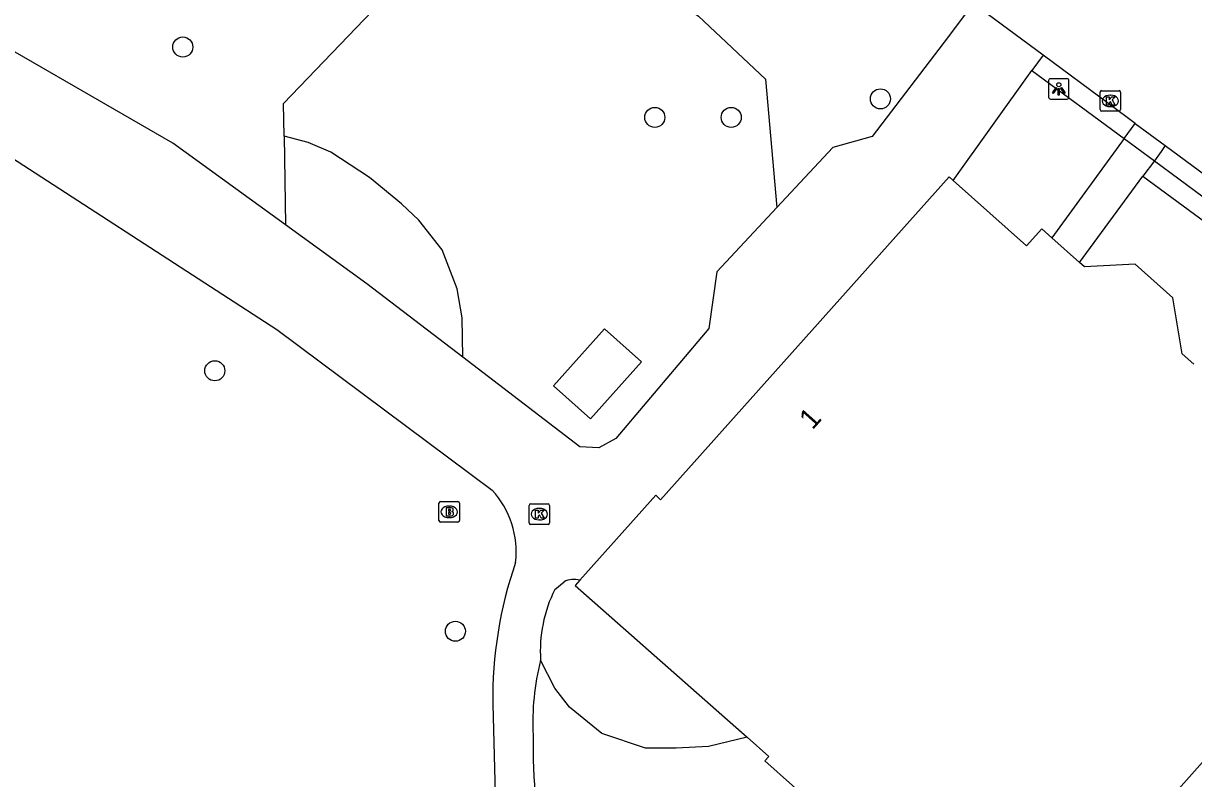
# Model space of a CAD drawing. Extents: x 161402 to 161933, y 381650 to 382313.
# Drawn here: x 161630.3 to 161687.4, y 382075.9 to 382112.7 of the extents above; entities that cross this region are included whole.
import ezdxf

# ---------------------------------------------------------------- set-up
doc = ezdxf.new("R2010")
doc.units = 0
for name, color, linetype in [('IMGEO_Boom', 7, 'Continuous'), ('IMGEO_Brandkraan', 7, 'Continuous'), ('IMGEO_Groenvoorziening', 7, 'Continuous'), ('IMGEO_Kolk', 7, 'Continuous'), ('IMGEO_Lichtpunt', 7, 'Continuous'), ('IMGEO_Pand', 7, 'Continuous'), ('IMGEO_Pand_nummerreeks', 7, 'Continuous'), ('IMGEO_Rijbaan_lokaal_gesloten', 7, 'Continuous'), ('IMGEO_Voetpad_gesloten', 7, 'Continuous'), ('IMGEO_Voetpad_open', 7, 'Continuous')]:
    doc.layers.add(name, color=color, linetype=linetype)

msp = doc.modelspace()

# ---------------------------------------------------------------- linework, layer by layer
at = {"layer": 'IMGEO_Boom'}
for centre in [(161638.067, 382111.59), (161672.082, 382109.06), (161661.081, 382108.158), (161664.806, 382108.159), (161639.627, 382095.8), (161651.358, 382083.094)]:
    msp.add_circle(centre, 0.489, dxfattribs=at)
at = {"layer": 'IMGEO_Brandkraan'}
for p, q in [((161650.555, 382088.493), (161650.555, 382089.345)), ((161650.63, 382089.419), (161651.482, 382089.419)), ((161651.556, 382089.345), (161651.556, 382088.493)), ((161651.043, 382089.199), (161651.068, 382089.199)), ((161651.482, 382088.419), (161650.63, 382088.419)), ((161651.066, 382088.639), (161651.041, 382088.639))]:
    msp.add_line(p, q, dxfattribs=at)
for points in [[(161650.555, 382088.493), (161650.555, 382089.345)], [(161650.63, 382089.419), (161651.482, 382089.419)], [(161651.556, 382089.345), (161651.556, 382088.493)], [(161650.903, 382089.119), (161650.903, 382088.719), (161651.116, 382088.719)], [(161651.134, 382089.119), (161650.903, 382089.119)], [(161651.082, 382089.038), (161651.028, 382089.038), (161651.028, 382088.962)], [(161651.028, 382088.962), (161651.081, 382088.962)], [(161651.09, 382088.886), (161651.028, 382088.886), (161651.028, 382088.805)], [(161651.028, 382088.805), (161651.09, 382088.805)], [(161651.482, 382088.419), (161650.63, 382088.419)]]:
    msp.add_lwpolyline(points, dxfattribs=at)
for centre, radius, start, end in [((161650.632, 382089.343), 0.0765, 91.552, 178.448), ((161650.632, 382089.343), 0.0765, 91.552, 178.448), ((161651.48, 382089.343), 0.0765, 1.552, 88.448), ((161651.48, 382089.343), 0.0765, 1.552, 88.448), ((161651.083, 382089), 0.0379, 267.8285, 90.9355), ((161651.091, 382088.845), 0.0404, 269.8759, 90.5077), ((161651.122, 382088.97), 0.251, 268.6676, 293.5347), ((161651.138, 382088.974), 0.145, 59.4692, 91.5367), ((161651.163, 382089.021), 0.0922, 285.5137, 58.1501), ((161651.168, 382088.829), 0.105, 301.3115, 78.989), ((161650.632, 382088.495), 0.0765, 181.552, 268.448), ((161650.632, 382088.495), 0.0765, 181.552, 268.448), ((161651.48, 382088.495), 0.0765, 271.552, 358.448), ((161651.48, 382088.495), 0.0765, 271.552, 358.448)]:
    msp.add_arc(centre, radius, start, end, dxfattribs=at)
for centre, major_axis, ratio, start_param, end_param in [((161651.042, 382088.919), (-0.387, 0.002), 0.722429, 4.712389, 7.853982), ((161651.067, 382088.919), (-0.39, 0.002), 0.717154, 1.570796, 4.712389)]:
    msp.add_ellipse(centre, major_axis=major_axis, ratio=ratio, start_param=start_param, end_param=end_param, dxfattribs=at)
at = {"layer": 'IMGEO_Groenvoorziening'}
for points in [[(161651.002, 382123.392), (161657.312, 382117.637), (161663.216, 382113.089), (161666.474, 382110.021), (161667.036, 382103.767)], [(161643.001, 382107.249), (161642.974, 382108.838), (161647.707, 382113.768), (161643.655, 382118.417)], [(161643.001, 382107.249), (161643.075, 382102.915)], [(161651.716, 382096.456), (161651.683, 382098.386), (161651.448, 382099.793), (161650.712, 382101.703), (161649.573, 382103.144), (161648.736, 382103.948), (161647.162, 382105.221), (161645.286, 382106.461), (161644.181, 382106.93), (161643.001, 382107.249)]]:
    msp.add_lwpolyline(points, dxfattribs=at)
at = {"layer": 'IMGEO_Kolk'}
for p, q in [((161682.793, 382108.535), (161682.793, 382109.387)), ((161682.868, 382109.461), (161683.72, 382109.461)), ((161683.794, 382109.387), (161683.794, 382108.535)), ((161683.281, 382109.241), (161683.306, 382109.241)), ((161683.72, 382108.461), (161682.868, 382108.461)), ((161683.304, 382108.681), (161683.279, 382108.681)), ((161655.024, 382089.308), (161655.876, 382089.308)), ((161654.949, 382088.382), (161654.949, 382089.234)), ((161655.437, 382089.088), (161655.462, 382089.088)), ((161655.95, 382089.234), (161655.95, 382088.382)), ((161655.876, 382088.308), (161655.024, 382088.308)), ((161655.46, 382088.528), (161655.435, 382088.528))]:
    msp.add_line(p, q, dxfattribs=at)
for points in [[(161682.793, 382108.535), (161682.793, 382109.387)], [(161682.868, 382109.461), (161683.72, 382109.461)], [(161683.794, 382109.387), (161683.794, 382108.535)], [(161683.114, 382109.161), (161683.237, 382109.161), (161683.237, 382109.01), (161683.367, 382109.161), (161683.531, 382109.161), (161683.385, 382109.01), (161683.538, 382108.761), (161683.386, 382108.761), (161683.301, 382108.925), (161683.237, 382108.858), (161683.237, 382108.761), (161683.114, 382108.761), (161683.114, 382109.161)], [(161683.72, 382108.461), (161682.868, 382108.461)], [(161655.024, 382089.308), (161655.876, 382089.308)], [(161654.949, 382088.382), (161654.949, 382089.234)], [(161655.27, 382089.008), (161655.393, 382089.008), (161655.393, 382088.857), (161655.523, 382089.008), (161655.687, 382089.008), (161655.541, 382088.857), (161655.694, 382088.608), (161655.542, 382088.608), (161655.457, 382088.772), (161655.393, 382088.705), (161655.393, 382088.608), (161655.27, 382088.608), (161655.27, 382089.008)], [(161655.95, 382089.234), (161655.95, 382088.382)], [(161655.876, 382088.308), (161655.024, 382088.308)]]:
    msp.add_lwpolyline(points, dxfattribs=at)
for centre, start, end in [((161682.87, 382109.385), 91.552, 178.448), ((161682.87, 382109.385), 91.552, 178.448), ((161683.718, 382109.385), 1.552, 88.448), ((161683.718, 382109.385), 1.552, 88.448), ((161682.87, 382108.537), 181.552, 268.448), ((161682.87, 382108.537), 181.552, 268.448), ((161683.718, 382108.537), 271.552, 358.448), ((161683.718, 382108.537), 271.552, 358.448), ((161655.026, 382089.232), 91.552, 178.448), ((161655.026, 382089.232), 91.552, 178.448), ((161655.874, 382089.232), 1.552, 88.448), ((161655.874, 382089.232), 1.552, 88.448), ((161655.026, 382088.384), 181.552, 268.448), ((161655.026, 382088.384), 181.552, 268.448), ((161655.874, 382088.384), 271.552, 358.448), ((161655.874, 382088.384), 271.552, 358.448)]:
    msp.add_arc(centre, 0.0765, start, end, dxfattribs=at)
for centre, major_axis, ratio, start_param, end_param in [((161683.28, 382108.961), (-0.387, 0.002), 0.722429, 4.712389, 7.853982), ((161683.305, 382108.961), (-0.39, 0.002), 0.717154, 1.570796, 4.712389), ((161655.436, 382088.808), (-0.387, 0.002), 0.722429, 4.712389, 7.853982), ((161655.461, 382088.808), (-0.39, 0.002), 0.717154, 1.570796, 4.712389)]:
    msp.add_ellipse(centre, major_axis=major_axis, ratio=ratio, start_param=start_param, end_param=end_param, dxfattribs=at)
at = {"layer": 'IMGEO_Lichtpunt'}
for p, q in [((161680.282, 382109.951), (161680.282, 382109.144)), ((161680.282, 382109.951), (161680.282, 382109.144)), ((161681.184, 382110.046), (161680.376, 382110.046)), ((161681.184, 382110.046), (161680.376, 382110.046)), ((161681.278, 382109.144), (161681.278, 382109.951)), ((161681.278, 382109.144), (161681.278, 382109.951)), ((161680.376, 382109.05), (161681.184, 382109.05)), ((161680.376, 382109.05), (161681.184, 382109.05))]:
    msp.add_line(p, q, dxfattribs=at)
for points in [[(161680.656, 382109.615), (161680.695, 382109.587), (161680.507, 382109.325), (161680.469, 382109.352), (161680.656, 382109.615)], [(161680.758, 382109.567), (161680.805, 382109.567), (161680.805, 382109.245), (161680.758, 382109.245), (161680.758, 382109.567)], [(161680.868, 382109.587), (161680.906, 382109.614), (161681.093, 382109.352), (161681.054, 382109.324), (161680.868, 382109.587)]]:
    msp.add_lwpolyline(points, dxfattribs=at)
msp.add_circle((161680.781, 382109.749), 0.0994, dxfattribs=at)
for centre, start, end in [((161680.376, 382109.951), 90, 180), ((161680.376, 382109.951), 90, 180), ((161681.184, 382109.951), 0, 90), ((161681.184, 382109.951), 0, 90), ((161680.376, 382109.144), 180, 270), ((161680.376, 382109.144), 180, 270), ((161681.184, 382109.144), 270, 0), ((161681.184, 382109.144), 270, 360)]:
    msp.add_arc(centre, 0.0946, start, end, dxfattribs=at)
at = {"layer": 'IMGEO_Pand'}
for points in [[(161657.433, 382085.58), (161661.133, 382089.726), (161661.355, 382089.507), (161675.428, 382105.263), (161675.625, 382105.087)], [(161680.438, 382102.289), (161679.947, 382102.728), (161679.199, 382101.892), (161675.625, 382105.087)], [(161681.793, 382101.078), (161680.438, 382102.289)], [(161687.358, 382096.12), (161686.797, 382096.621), (161686.348, 382099.358), (161684.51, 382101.001), (161682.033, 382100.863), (161681.793, 382101.078)], [(161658.637, 382097.837), (161660.426, 382096.233), (161657.939, 382093.459), (161656.15, 382095.062), (161658.637, 382097.837)], [(161657.433, 382085.58), (161657.205, 382085.324), (161665.585, 382077.928)], [(161665.585, 382077.928), (161666.644, 382076.993), (161666.455, 382076.78), (161670.499, 382073.171), (161670.712, 382073.399), (161674.979, 382069.658), (161674.647, 382068.728), (161675.959, 382066.091), (161678.72, 382065.154), (161681.331, 382066.444), (161682.277, 382069.198), (161681.866, 382070.054), (161688.839, 382077.902), (161691.374, 382080.754)]]:
    msp.add_lwpolyline(points, dxfattribs=at)
at = {"layer": 'IMGEO_Rijbaan_lokaal_gesloten'}
for points in [[(161680.02, 382111.186), (161676.612, 382113.709)], [(161684.511, 382107.862), (161683.217, 382108.819), (161680.02, 382111.186)], [(161684.511, 382107.862), (161685.976, 382106.779)], [(161685.976, 382106.779), (161691.909, 382102.395)]]:
    msp.add_lwpolyline(points, dxfattribs=at)
msp.add_arc((161779.754, 382195.552), 121.198, 210.75283, 225.67105, dxfattribs=at)
at = {"layer": 'IMGEO_Voetpad_gesloten'}
for points in [[(161643.075, 382102.915), (161637.576, 382106.904), (161626.292, 382113.405)], [(161676.612, 382113.709), (161675.409, 382112.109), (161671.685, 382107.22), (161669.764, 382106.692), (161667.036, 382103.767)], [(161680.02, 382111.186), (161679.472, 382110.441)], [(161675.625, 382105.087), (161679.472, 382110.441)], [(161627.348, 382107.722), (161642.659, 382097.82), (161653.149, 382089.979)], [(161667.036, 382103.767), (161664.11, 382100.63), (161663.724, 382097.855), (161659.175, 382092.497), (161658.357, 382092.042), (161657.422, 382092.083), (161651.716, 382096.456)], [(161651.716, 382096.456), (161647.044, 382100.036), (161643.075, 382102.915)], [(161656.206, 382085.136), (161656.656, 382085.506)], [(161653.177, 382079.541), (161653.34, 382073.273)]]:
    msp.add_lwpolyline(points, dxfattribs=at)
for centre, radius, start, end in [((161649.901, 382086.975), 4.424, 353.1974, 42.7639), ((161673.716, 382079.766), 20.541, 161.0073, 180.6279), ((161657.132, 382084.627), 0.999, 72.4526, 118.428), ((161662.284, 382082.118), 6.786, 153.5941, 183.6775), ((161667.438, 382078.65), 12.306, 165.7314, 182.8878), ((161685.375, 382077.568), 30.231, 179.1243, 191.3627)]:
    msp.add_arc(centre, radius, start, end, dxfattribs=at)
at = {"layer": 'IMGEO_Voetpad_open'}
for points in [[(161679.472, 382110.441), (161683.974, 382107.132)], [(161683.974, 382107.132), (161684.324, 382107.612), (161684.511, 382107.862)], [(161683.974, 382107.132), (161680.438, 382102.289)], [(161683.974, 382107.132), (161685.443, 382106.045)], [(161685.976, 382106.779), (161685.776, 382106.498), (161685.443, 382106.045)], [(161685.443, 382106.045), (161684.886, 382105.287)], [(161685.443, 382106.045), (161691.375, 382101.657)], [(161681.793, 382101.078), (161684.886, 382105.287)], [(161684.886, 382105.287), (161686.844, 382103.846), (161688.809, 382102.4), (161690.833, 382100.91)], [(161665.585, 382077.928), (161663.697, 382077.472), (161662.128, 382077.4), (161660.631, 382077.4), (161658.492, 382078.114), (161656.923, 382079.398), (161656.21, 382080.326), (161655.512, 382081.683)]]:
    msp.add_lwpolyline(points, dxfattribs=at)

# ---------------------------------------------------------------- texts
at = {"layer": 'IMGEO_Pand_nummerreeks'}
msp.add_text('1', height=1, rotation=48.2293, dxfattribs=at).set_placement((161668.771, 382092.887))

doc.saveas('drawing.dxf')
